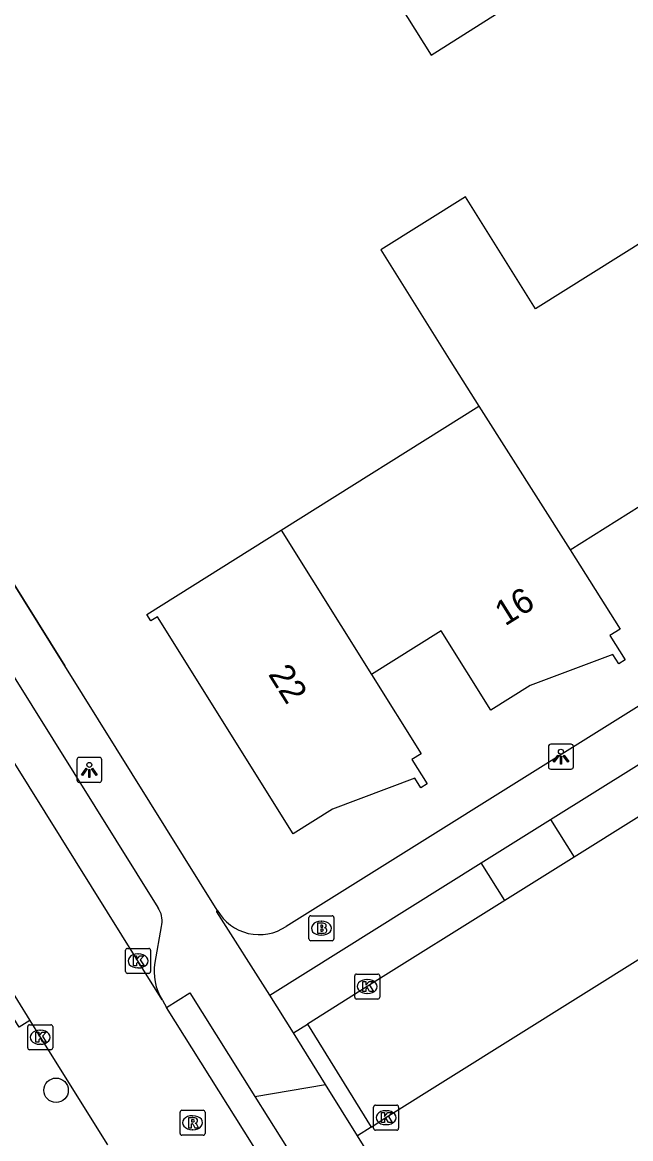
# Model space of a CAD drawing. Extents: x 158838 to 160074, y 386376 to 387776.
# Drawn here: x 159167.82 to 159192.17, y 386876.1 to 386920.78 of the extents above; entities that cross this region are included whole.
import ezdxf

# ---------------------------------------------------------------- set-up
doc = ezdxf.new("R2010")
doc.units = 0
for name, color, linetype in [('IMGEO_Boom', 7, 'Continuous'), ('IMGEO_Brandkraan', 7, 'Continuous'), ('IMGEO_Kolk', 7, 'Continuous'), ('IMGEO_Lichtpunt', 7, 'Continuous'), ('IMGEO_Muur', 7, 'Continuous'), ('IMGEO_Pand', 7, 'Continuous'), ('IMGEO_Pand_nummerreeks', 7, 'Continuous'), ('IMGEO_Parkeervlak_open', 7, 'Continuous'), ('IMGEO_Rijbaan_lokaal_open', 7, 'Continuous'), ('IMGEO_Rioolput', 7, 'Continuous'), ('IMGEO_Voetpad_open', 7, 'Continuous')]:
    doc.layers.add(name, color=color, linetype=linetype)

msp = doc.modelspace()

# ---------------------------------------------------------------- linework, layer by layer
at = {"layer": 'IMGEO_Boom'}
msp.add_circle((159169.168, 386878.038), 0.489, dxfattribs=at)
at = {"layer": 'IMGEO_Brandkraan'}
for p, q in [((159179.286, 386884.098), (159179.286, 386884.95)), ((159179.361, 386885.024), (159180.213, 386885.024)), ((159179.774, 386884.804), (159179.799, 386884.804)), ((159180.287, 386884.95), (159180.287, 386884.098)), ((159179.797, 386884.244), (159179.772, 386884.244)), ((159180.213, 386884.024), (159179.361, 386884.024))]:
    msp.add_line(p, q, dxfattribs=at)
for points in [[(159179.286, 386884.098), (159179.286, 386884.95)], [(159179.361, 386885.024), (159180.213, 386885.024)], [(159179.634, 386884.724), (159179.634, 386884.324), (159179.847, 386884.324)], [(159179.865, 386884.724), (159179.634, 386884.724)], [(159179.813, 386884.643), (159179.759, 386884.643), (159179.759, 386884.567)], [(159180.287, 386884.95), (159180.287, 386884.098)], [(159179.759, 386884.567), (159179.812, 386884.567)], [(159179.821, 386884.491), (159179.759, 386884.491), (159179.759, 386884.41)], [(159179.759, 386884.41), (159179.821, 386884.41)], [(159180.213, 386884.024), (159179.361, 386884.024)]]:
    msp.add_lwpolyline(points, dxfattribs=at)
for centre, radius, start, end in [((159179.363, 386884.948), 0.0765, 91.552, 178.448), ((159179.363, 386884.948), 0.0765, 91.552, 178.448), ((159179.814, 386884.605), 0.0379, 267.8285, 90.9355), ((159179.869, 386884.579), 0.145, 59.4692, 91.5367), ((159179.894, 386884.626), 0.0922, 285.5137, 58.1501), ((159180.211, 386884.948), 0.0765, 1.552, 88.448), ((159180.211, 386884.948), 0.0765, 1.552, 88.448), ((159179.822, 386884.45), 0.0404, 269.8759, 90.5077), ((159179.853, 386884.575), 0.251, 268.6676, 293.5347), ((159179.899, 386884.434), 0.105, 301.3115, 78.989), ((159179.363, 386884.1), 0.0765, 181.552, 268.448), ((159179.363, 386884.1), 0.0765, 181.552, 268.448), ((159180.211, 386884.1), 0.0765, 271.552, 358.448), ((159180.211, 386884.1), 0.0765, 271.552, 358.448)]:
    msp.add_arc(centre, radius, start, end, dxfattribs=at)
for centre, major_axis, ratio, start_param, end_param in [((159179.773, 386884.524), (-0.387, 0.002), 0.722429, 4.712389, 7.853982), ((159179.798, 386884.524), (-0.39, 0.002), 0.717154, 1.570796, 4.712389)]:
    msp.add_ellipse(centre, major_axis=major_axis, ratio=ratio, start_param=start_param, end_param=end_param, dxfattribs=at)
at = {"layer": 'IMGEO_Kolk'}
for p, q in [((159171.947, 386882.79), (159171.947, 386883.642)), ((159172.022, 386883.716), (159172.874, 386883.716)), ((159172.435, 386883.496), (159172.46, 386883.496)), ((159172.948, 386883.642), (159172.948, 386882.79)), ((159172.458, 386882.936), (159172.433, 386882.936)), ((159172.874, 386882.716), (159172.022, 386882.716)), ((159181.123, 386881.765), (159181.123, 386882.617)), ((159181.198, 386882.691), (159182.05, 386882.691)), ((159181.611, 386882.471), (159181.636, 386882.471)), ((159182.124, 386882.617), (159182.124, 386881.765)), ((159182.05, 386881.691), (159181.198, 386881.691)), ((159181.634, 386881.911), (159181.609, 386881.911)), ((159168.105, 386880.659), (159168.957, 386880.659)), ((159168.03, 386879.733), (159168.03, 386880.585)), ((159168.518, 386880.439), (159168.543, 386880.439)), ((159169.031, 386880.585), (159169.031, 386879.733)), ((159168.541, 386879.879), (159168.516, 386879.879)), ((159168.957, 386879.659), (159168.105, 386879.659)), ((159181.876, 386876.517), (159181.876, 386877.369)), ((159181.951, 386877.443), (159182.803, 386877.443)), ((159182.364, 386877.223), (159182.389, 386877.223)), ((159182.877, 386877.369), (159182.877, 386876.517)), ((159182.387, 386876.663), (159182.362, 386876.663)), ((159182.803, 386876.443), (159181.951, 386876.443))]:
    msp.add_line(p, q, dxfattribs=at)
for points in [[(159171.947, 386882.79), (159171.947, 386883.642)], [(159172.022, 386883.716), (159172.874, 386883.716)], [(159172.268, 386883.416), (159172.391, 386883.416), (159172.391, 386883.265), (159172.521, 386883.416), (159172.685, 386883.416), (159172.539, 386883.265), (159172.692, 386883.016), (159172.54, 386883.016), (159172.455, 386883.18), (159172.391, 386883.113), (159172.391, 386883.016), (159172.268, 386883.016), (159172.268, 386883.416)], [(159172.948, 386883.642), (159172.948, 386882.79)], [(159172.874, 386882.716), (159172.022, 386882.716)], [(159181.123, 386881.765), (159181.123, 386882.617)], [(159181.198, 386882.691), (159182.05, 386882.691)], [(159182.124, 386882.617), (159182.124, 386881.765)], [(159181.444, 386882.391), (159181.567, 386882.391), (159181.567, 386882.24), (159181.697, 386882.391), (159181.861, 386882.391), (159181.715, 386882.24), (159181.868, 386881.991), (159181.716, 386881.991), (159181.631, 386882.155), (159181.567, 386882.088), (159181.567, 386881.991), (159181.444, 386881.991), (159181.444, 386882.391)], [(159182.05, 386881.691), (159181.198, 386881.691)], [(159168.105, 386880.659), (159168.957, 386880.659)], [(159168.03, 386879.733), (159168.03, 386880.585)], [(159168.351, 386880.359), (159168.474, 386880.359), (159168.474, 386880.208), (159168.604, 386880.359), (159168.768, 386880.359), (159168.622, 386880.208), (159168.775, 386879.959), (159168.623, 386879.959), (159168.538, 386880.123), (159168.474, 386880.056), (159168.474, 386879.959), (159168.351, 386879.959), (159168.351, 386880.359)], [(159169.031, 386880.585), (159169.031, 386879.733)], [(159168.957, 386879.659), (159168.105, 386879.659)], [(159181.876, 386876.517), (159181.876, 386877.369)], [(159181.951, 386877.443), (159182.803, 386877.443)], [(159182.197, 386877.143), (159182.32, 386877.143), (159182.32, 386876.992), (159182.45, 386877.143), (159182.614, 386877.143), (159182.468, 386876.992), (159182.621, 386876.743), (159182.469, 386876.743), (159182.384, 386876.907), (159182.32, 386876.84), (159182.32, 386876.743), (159182.197, 386876.743), (159182.197, 386877.143)], [(159182.877, 386877.369), (159182.877, 386876.517)], [(159182.803, 386876.443), (159181.951, 386876.443)]]:
    msp.add_lwpolyline(points, dxfattribs=at)
for centre, start, end in [((159172.024, 386883.64), 91.552, 178.448), ((159172.024, 386883.64), 91.552, 178.448), ((159172.872, 386883.64), 1.552, 88.448), ((159172.872, 386883.64), 1.552, 88.448), ((159172.024, 386882.792), 181.552, 268.448), ((159172.024, 386882.792), 181.552, 268.448), ((159172.872, 386882.792), 271.552, 358.448), ((159172.872, 386882.792), 271.552, 358.448), ((159181.2, 386882.615), 91.552, 178.448), ((159181.2, 386882.615), 91.552, 178.448), ((159182.048, 386882.615), 1.552, 88.448), ((159182.048, 386882.615), 1.552, 88.448), ((159181.2, 386881.767), 181.552, 268.448), ((159181.2, 386881.767), 181.552, 268.448), ((159182.048, 386881.767), 271.552, 358.448), ((159182.048, 386881.767), 271.552, 358.448), ((159168.107, 386880.583), 91.552, 178.448), ((159168.107, 386880.583), 91.552, 178.448), ((159168.955, 386880.583), 1.552, 88.448), ((159168.955, 386880.583), 1.552, 88.448), ((159168.107, 386879.735), 181.552, 268.448), ((159168.107, 386879.735), 181.552, 268.448), ((159168.955, 386879.735), 271.552, 358.448), ((159168.955, 386879.735), 271.552, 358.448), ((159181.953, 386877.367), 91.552, 178.448), ((159181.953, 386877.367), 91.552, 178.448), ((159182.801, 386877.367), 1.552, 88.448), ((159182.801, 386877.367), 1.552, 88.448), ((159181.953, 386876.519), 181.552, 268.448), ((159181.953, 386876.519), 181.552, 268.448), ((159182.801, 386876.519), 271.552, 358.448), ((159182.801, 386876.519), 271.552, 358.448)]:
    msp.add_arc(centre, 0.0765, start, end, dxfattribs=at)
for centre, major_axis, ratio, start_param, end_param in [((159172.434, 386883.216), (-0.387, 0.002), 0.722429, 4.712389, 7.853982), ((159172.459, 386883.216), (-0.39, 0.002), 0.717154, 1.570796, 4.712389), ((159181.61, 386882.191), (-0.387, 0.002), 0.722429, 4.712389, 7.853982), ((159181.635, 386882.191), (-0.39, 0.002), 0.717154, 1.570796, 4.712389), ((159168.517, 386880.159), (-0.387, 0.002), 0.722429, 4.712389, 7.853982), ((159168.542, 386880.159), (-0.39, 0.002), 0.717154, 1.570796, 4.712389), ((159182.363, 386876.943), (-0.387, 0.002), 0.722429, 4.712389, 7.853982), ((159182.388, 386876.943), (-0.39, 0.002), 0.717154, 1.570796, 4.712389)]:
    msp.add_ellipse(centre, major_axis=major_axis, ratio=ratio, start_param=start_param, end_param=end_param, dxfattribs=at)
at = {"layer": 'IMGEO_Lichtpunt'}
for p, q in [((159188.878, 386891.791), (159188.878, 386890.984)), ((159188.878, 386891.791), (159188.878, 386890.984)), ((159189.78, 386891.886), (159188.972, 386891.886)), ((159189.78, 386891.886), (159188.972, 386891.886)), ((159189.874, 386890.984), (159189.874, 386891.791)), ((159189.874, 386890.984), (159189.874, 386891.791)), ((159170.902, 386891.359), (159170.094, 386891.359)), ((159170.902, 386891.359), (159170.094, 386891.359)), ((159170, 386891.264), (159170, 386890.457)), ((159170, 386891.264), (159170, 386890.457)), ((159170.996, 386890.457), (159170.996, 386891.264)), ((159170.996, 386890.457), (159170.996, 386891.264)), ((159188.972, 386890.89), (159189.78, 386890.89)), ((159188.972, 386890.89), (159189.78, 386890.89)), ((159170.094, 386890.363), (159170.902, 386890.363)), ((159170.094, 386890.363), (159170.902, 386890.363))]:
    msp.add_line(p, q, dxfattribs=at)
for points in [[(159189.252, 386891.455), (159189.291, 386891.427), (159189.103, 386891.165), (159189.065, 386891.192), (159189.252, 386891.455)], [(159189.354, 386891.407), (159189.401, 386891.407), (159189.401, 386891.085), (159189.354, 386891.085), (159189.354, 386891.407)], [(159189.464, 386891.427), (159189.502, 386891.454), (159189.689, 386891.192), (159189.65, 386891.164), (159189.464, 386891.427)], [(159170.374, 386890.928), (159170.413, 386890.9), (159170.225, 386890.638), (159170.187, 386890.665), (159170.374, 386890.928)], [(159170.586, 386890.9), (159170.624, 386890.927), (159170.811, 386890.665), (159170.772, 386890.637), (159170.586, 386890.9)], [(159170.476, 386890.88), (159170.523, 386890.88), (159170.523, 386890.558), (159170.476, 386890.558), (159170.476, 386890.88)]]:
    msp.add_lwpolyline(points, dxfattribs=at)
for centre in [(159189.377, 386891.589), (159170.499, 386891.062)]:
    msp.add_circle(centre, 0.0994, dxfattribs=at)
for centre, start, end in [((159188.972, 386891.791), 90, 180), ((159188.972, 386891.791), 90, 180), ((159189.78, 386891.791), 0, 90), ((159189.78, 386891.791), 0, 90), ((159170.094, 386891.264), 90, 180), ((159170.094, 386891.264), 90, 180), ((159170.902, 386891.264), 0, 90), ((159170.902, 386891.264), 0, 90), ((159188.972, 386890.984), 180, 270), ((159188.972, 386890.984), 180, 270), ((159189.78, 386890.984), 270, 0), ((159189.78, 386890.984), 270, 360), ((159170.094, 386890.457), 180, 270), ((159170.094, 386890.457), 180, 270), ((159170.902, 386890.457), 270, 0), ((159170.902, 386890.457), 270, 360)]:
    msp.add_arc(centre, 0.0946, start, end, dxfattribs=at)
at = {"layer": 'IMGEO_Muur'}
msp.add_lwpolyline([(159162.452, 386906.354), (159169.519, 386895.024)], dxfattribs=at)
at = {"layer": 'IMGEO_Pand'}
for points in [[(159182.576, 386922.02), (159184.177, 386919.466), (159186.8, 386921.11), (159185.199, 386923.664), (159182.576, 386922.02)], [(159192.89, 386912.158), (159188.356, 386909.315), (159185.551, 386913.789), (159182.167, 386911.667), (159184.973, 386907.194), (159186.089, 386905.415)], [(159178.178, 386900.454), (159186.089, 386905.415)], [(159186.089, 386905.415), (159189.75, 386899.673)], [(159189.75, 386899.673), (159192.545, 386901.421), (159194.537, 386898.237), (159196.097, 386899.213), (159199.412, 386900.439), (159199.64, 386900.075), (159199.894, 386900.234), (159199.284, 386901.208), (159199.657, 386901.441), (159197.67, 386904.617)], [(159181.789, 386894.679), (159183.776, 386891.504), (159183.412, 386891.276), (159184.021, 386890.302), (159183.767, 386890.143), (159183.528, 386890.525), (159180.229, 386889.284), (159178.661, 386888.303), (159173.221, 386896.991), (159172.958, 386896.827), (159172.799, 386897.081), (159178.178, 386900.454)], [(159178.178, 386900.454), (159181.789, 386894.679)], [(159189.75, 386899.673), (159191.743, 386896.489), (159191.336, 386896.234), (159191.946, 386895.261), (159191.692, 386895.102), (159191.458, 386895.475), (159188.147, 386894.239), (159186.57, 386893.252), (159184.583, 386896.428), (159181.789, 386894.679)]]:
    msp.add_lwpolyline(points, dxfattribs=at)
at = {"layer": 'IMGEO_Parkeervlak_open'}
for points in [[(159188.965, 386888.877), (159189.908, 386887.367)], [(159187.13, 386885.632), (159186.188, 386887.141)]]:
    msp.add_lwpolyline(points, dxfattribs=at)
at = {"layer": 'IMGEO_Rijbaan_lokaal_open'}
for points in [[(159173.417, 386881.652), (159172.443, 386883.216), (159160.662, 386902.094), (159159.157, 386904.502)], [(159181.784, 386876.565), (159182.372, 386876.944), (159221.08, 386901.167)], [(159195.009, 386890.553), (159189.908, 386887.367)], [(159189.908, 386887.367), (159187.13, 386885.632)], [(159187.13, 386885.632), (159181.62, 386882.191), (159179.226, 386880.682)], [(159166.124, 386884.032), (159168.115, 386880.832)], [(159173.417, 386881.652), (159173.423, 386881.642), (159173.593, 386881.353)], [(159178.788, 386873.065), (159173.593, 386881.353)], [(159168.115, 386880.832), (159168.528, 386880.16), (159171.227, 386875.856)], [(159178.676, 386880.335), (159179.226, 386880.682)], [(159179.226, 386880.682), (159181.784, 386876.565)], [(159179.957, 386878.274), (159178.676, 386880.335)], [(159181.238, 386876.212), (159179.957, 386878.274)], [(159181.784, 386876.565), (159181.238, 386876.212)]]:
    msp.add_lwpolyline(points, dxfattribs=at)
at = {"layer": 'IMGEO_Rioolput'}
for p, q in [((159174.132, 386876.314), (159174.132, 386877.166)), ((159174.207, 386877.24), (159175.059, 386877.24)), ((159175.133, 386877.166), (159175.133, 386876.314)), ((159174.62, 386877.02), (159174.645, 386877.02)), ((159175.059, 386876.24), (159174.207, 386876.24)), ((159174.643, 386876.46), (159174.618, 386876.46))]:
    msp.add_line(p, q, dxfattribs=at)
for points in [[(159174.132, 386876.314), (159174.132, 386877.166)], [(159174.207, 386877.24), (159175.059, 386877.24)], [(159175.133, 386877.166), (159175.133, 386876.314)], [(159174.721, 386876.938), (159174.469, 386876.94), (159174.469, 386876.54)], [(159174.469, 386876.54), (159174.593, 386876.54), (159174.593, 386876.702), (159174.604, 386876.702)], [(159174.647, 386876.859), (159174.593, 386876.859), (159174.593, 386876.778)], [(159174.593, 386876.778), (159174.645, 386876.778)], [(159174.651, 386876.673), (159174.722, 386876.54), (159174.862, 386876.54), (159174.797, 386876.666)], [(159175.059, 386876.24), (159174.207, 386876.24)]]:
    msp.add_lwpolyline(points, dxfattribs=at)
for centre, radius, start, end in [((159174.209, 386877.164), 0.0765, 91.552, 178.448), ((159174.209, 386877.164), 0.0765, 91.552, 178.448), ((159175.057, 386877.164), 0.0765, 1.552, 88.448), ((159175.057, 386877.164), 0.0765, 1.552, 88.448), ((159174.603, 386876.649), 0.0533, 26.0293, 88.6989), ((159174.629, 386876.967), 0.19, 274.7715, 282.9687), ((159174.653, 386876.763), 0.0964, 77.0061, 93.1865), ((159174.667, 386876.82), 0.0378, 276.6634, 79.6772), ((159174.72, 386876.828), 0.109, 350.3612, 89.416), ((159174.718, 386876.828), 0.112, 277.5842, 350.9817), ((159174.702, 386876.613), 0.108, 29.5134, 73.7905), ((159174.209, 386876.316), 0.0765, 181.552, 268.448), ((159174.209, 386876.316), 0.0765, 181.552, 268.448), ((159175.057, 386876.316), 0.0765, 271.552, 358.448), ((159175.057, 386876.316), 0.0765, 271.552, 358.448)]:
    msp.add_arc(centre, radius, start, end, dxfattribs=at)
for centre, major_axis, ratio, start_param, end_param in [((159174.619, 386876.74), (-0.387, 0.002), 0.722429, 4.712389, 7.853982), ((159174.644, 386876.74), (-0.39, 0.002), 0.717154, 1.570796, 4.712389)]:
    msp.add_ellipse(centre, major_axis=major_axis, ratio=ratio, start_param=start_param, end_param=end_param, dxfattribs=at)
at = {"layer": 'IMGEO_Voetpad_open'}
for points in [[(159250.628, 386929.762), (159178.38, 386884.598)], [(159175.622, 386885.241), (159169.519, 386895.024), (159162.452, 386906.354)], [(159160.685, 386905.457), (159173.235, 386885.356), (159173.242, 386885.346), (159173.286, 386885.27), (159173.324, 386885.191), (159173.354, 386885.108), (159173.377, 386885.024), (159173.392, 386884.937), (159173.399, 386884.85), (159173.398, 386884.762), (159173.39, 386884.675), (159173.374, 386884.589), (159173.122, 386883.15), (159173.099, 386882.956), (159173.093, 386882.762), (159173.105, 386882.567), (159173.134, 386882.374), (159173.18, 386882.185), (159173.243, 386882.001), (159173.322, 386881.822), (159173.417, 386881.652)], [(159188.965, 386888.877), (159194.064, 386892.065)], [(159186.188, 386887.141), (159188.965, 386888.877)], [(159177.724, 386881.849), (159186.188, 386887.141)], [(159177.724, 386881.849), (159175.606, 386885.186), (159175.622, 386885.241)], [(159168.115, 386880.832), (159167.691, 386880.568), (159165.7, 386883.768), (159166.124, 386884.032)], [(159173.593, 386881.353), (159174.525, 386881.937), (159177.122, 386877.793)], [(159178.676, 386880.335), (159177.724, 386881.849)], [(159177.122, 386877.793), (159179.957, 386878.274)], [(159177.122, 386877.793), (159179.72, 386873.649), (159178.788, 386873.065)], [(159189.931, 386862.296), (159181.238, 386876.212)]]:
    msp.add_lwpolyline(points, dxfattribs=at)
msp.add_arc((159177.299, 386886.2), 1.932, 209.7478, 304.0052, dxfattribs=at)

# ---------------------------------------------------------------- texts
at = {"layer": 'IMGEO_Pand_nummerreeks'}
for s, rotation, p in [('16', 32.015, (159187.14, 386896.595)), ('22', 302.0528, (159177.637, 386894.687))]:
    msp.add_text(s, height=1, rotation=rotation, dxfattribs=at).set_placement(p)

doc.saveas('drawing.dxf')
